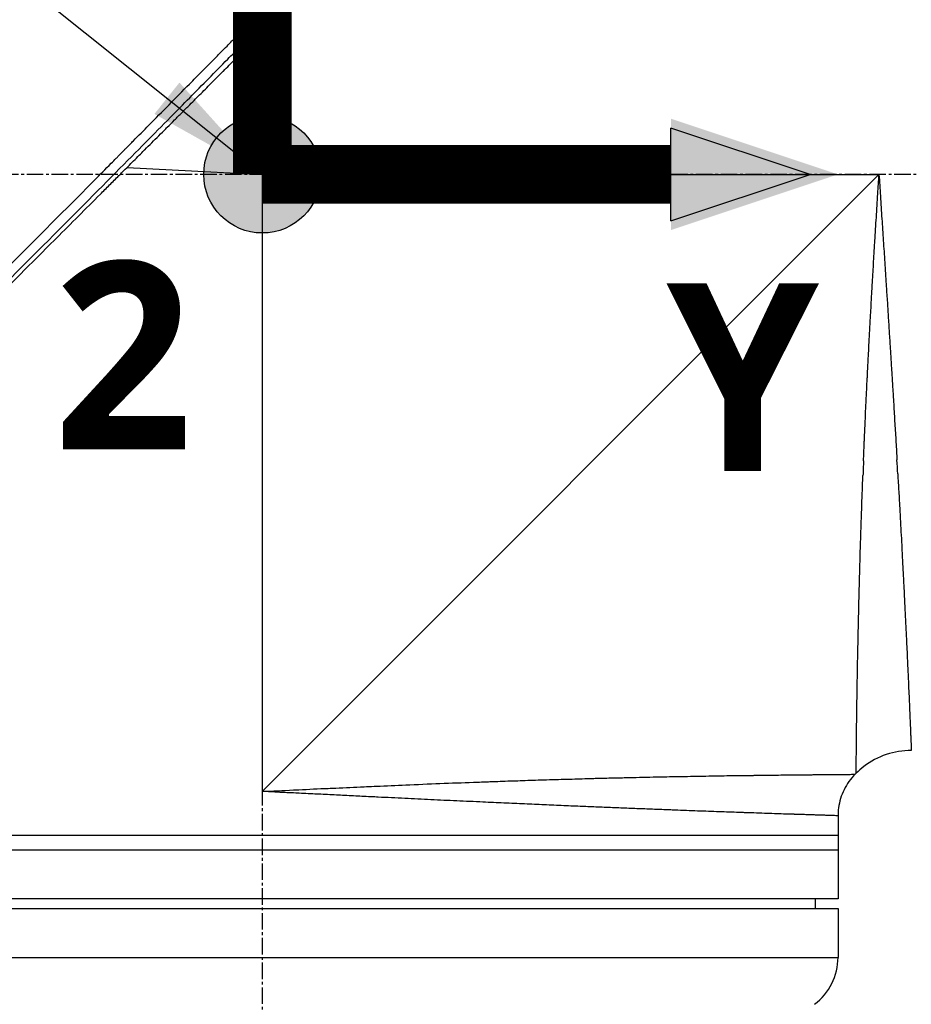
# Model space of a CAD drawing. Header units: millimetres. Extents: x 0 to 4378, y 0 to 2376.
# Tile 431 of 656: x 1439 to 1530, y 1151 to 1252. Entities that reach past the tile are written whole.
import ezdxf

# ---------------------------------------------------------------- set-up
doc = ezdxf.new("R2010")
doc.units = ezdxf.units.MM
doc.header["$LTSCALE"] = 0.2
doc.linetypes.add('CENTER2', pattern=[1.125, 0.75, -0.125, 0.125, -0.125])
for name, color, linetype in [('02_Center Line', 1, 'CENTER2'), ('07_Special Line2', 76, 'Continuous'), ('12_Before Rev.Num.', 5, 'Continuous')]:
    doc.layers.add(name, color=color, linetype=linetype)
doc.layers.add('14_Mark', color=7, linetype='Continuous', true_color=0xe03c31)
doc.styles.add('Rainbow-4.0 Style', font='malgunsl.ttf')
doc.styles.add('Rainbow-5.0 Style', font='malgunsl.ttf')
doc.dimstyles.new('Rainbow-4.0 Style', dxfattribs={"dimtxt": 3.5, "dimasz": 2.5, "dimexe": 1, "dimexo": 1, "dimgap": 1, "dimtad": 1, "dimdsep": 46, "dimtxsty": 'Rainbow-4.0 Style', "dimcen": 0, "dimclrd": 251, "dimclre": 251, "dimclrt": 7, "dimazin": 3, "dimtp": 0.1, "dimtm": 0.1, "dimtfac": 0.61, "dimtmove": 0, "dimatfit": 3, "dimfxl": 1, "dimlwd": -1, "dimlwe": -1, "dimarcsym": 1})
doc.dimstyles.new('Rainbow-5.0 Style', dxfattribs={"dimtxt": 4.5, "dimasz": 2.5, "dimexe": 1, "dimexo": 1, "dimgap": 1, "dimtad": 1, "dimdsep": 46, "dimtxsty": 'Rainbow-5.0 Style', "dimcen": 0, "dimclrd": 251, "dimclre": 251, "dimclrt": 7, "dimazin": 3, "dimtp": 0.1, "dimtm": 0.1, "dimtfac": 0.61, "dimtmove": 0, "dimatfit": 3, "dimfxl": 1, "dimlwd": -1, "dimlwe": -1, "dimarcsym": 1})

# ---------------------------------------------------------------- blocks, each defined once
blk = doc.blocks.new('*D124')
at = {"color": 251, "linetype": 'ByBlock', "transparency": 16777216}
for p, q in [((1483.19, 1869.11), (1834.85, 1869.11)), ((1829.85, 681.61), (1829.85, 1856.61)), ((1617.14, 669.11), (1834.85, 669.11))]:
    blk.add_line(p, q, dxfattribs=at)
at = {"color": 251, "transparency": 16777216}
for points in [[(1827.77, 1856.61), (1831.94, 1856.61), (1829.85, 1869.11)], [(1827.77, 681.61), (1831.94, 681.61), (1829.85, 669.11)]]:
    blk.add_solid(points, dxfattribs=at)
at = {"layer": 'Defpoints', "color": 0, "transparency": 16777216}
for p in [(1478.19, 1869.11), (1829.85, 1869.11), (1612.14, 669.11)]:
    blk.add_point(p, dxfattribs=at)
at = {"color": 7, "transparency": 16777216, "insert": (1815.75, 1269.11), "char_height": 17.5, "attachment_point": 5, "rotation": 90, "style": 'Rainbow-4.0 Style'}
blk.add_mtext('1200', dxfattribs=at)
blk = doc.blocks.new('A$C078f5041')
for p, q in [((-149.1, 749.96), (-148.4, 736.1)), ((-162.26, 736.8), (-148.4, 736.1)), ((-148.4, 736.1), (-85.2, 736.1)), ((-148.4, 736.1), (-148.4, 672.9)), ((-85.2, 736.1), (-148.4, 672.9)), ((-87.64, 674.66), (-87.54, 674.76)), ((-89.4, 670.41), (-89.4, 661.9)), ((-89.4, 668.4), (-207.4, 668.4)), ((-89.4, 666.9), (-207.4, 666.9)), ((-89.4, 661.9), (-207.4, 661.9)), ((-91.7, 660.9), (-91.69, 661.9)), ((-207.4, 660.9), (-89.4, 660.9)), ((-89.4, 660.9), (-89.4, 655.9)), ((-207.4, 655.9), (-89.4, 655.9))]:
    blk.add_line(p, q)
blk.add_arc((-95.4, 655.9), 6, 306.8699, 0)
for centre, major_axis, ratio, start_param, end_param in [((-82.33, 734.11), (3.97, 60.42), 0.049183, 2.043484, 2.072103), ((-86.26, 735.97), (4, -58.93), 0.017963, 1.024583, 1.052762)]:
    blk.add_ellipse(centre, major_axis=major_axis, ratio=ratio, start_param=start_param, end_param=end_param)
for points, knots in [([(-190.37, 710.68), (-190.35, 710.69), (-190.21, 710.84), (-190.14, 710.91), (-190.08, 710.97), (-189.91, 711.14), (-189.8, 711.25), (-189.45, 711.6), (-189.22, 711.83), (-188.53, 712.52), (-188.06, 712.98), (-186.65, 714.39), (-185.7, 715.35), (-184.55, 716.49), (-184.37, 716.67), (-184.05, 716.99), (-183.91, 717.13), (-183.45, 717.59), (-183.12, 717.92), (-182.43, 718.62), (-182.05, 718.99), (-181.46, 719.59), (-181.24, 719.81), (-180.84, 720.21), (-180.66, 720.39), (-180.37, 720.67), (-180.26, 720.79), (-178.97, 722.08), (-177.77, 723.28), (-175.88, 725.18), (-175.19, 725.87), (-173.7, 727.37), (-172.9, 728.17), (-169.96, 731.12), (-167.79, 733.3), (-165.04, 736.07), (-164.46, 736.66), (-163.71, 737.41), (-163.54, 737.58), (-163.29, 737.83), (-163.21, 737.92), (-163.04, 738.09), (-162.96, 738.17), (-162.75, 738.38), (-162.64, 738.49), (-162.45, 738.69), (-162.36, 738.77), (-162.16, 738.98), (-162.03, 739.1), (-161.81, 739.33), (-161.71, 739.43), (-161.08, 740.07), (-160.55, 740.61), (-159.33, 741.84), (-158.64, 742.53), (-157.26, 743.94), (-156.56, 744.65), (-155.42, 745.8), (-154.97, 746.26), (-154.42, 746.81), (-154.32, 746.92), (-154.04, 747.2), (-153.85, 747.39), (-153.31, 747.93), (-152.96, 748.29), (-152.41, 748.85), (-152.21, 749.05), (-151.84, 749.42), (-151.67, 749.6), (-151.42, 749.85), (-151.35, 749.93), (-151.2, 750.08), (-151.14, 750.14), (-151, 750.28), (-150.92, 750.36), (-150.64, 750.64), (-150.43, 750.85), (-149.9, 751.39), (-149.57, 751.72), (-149.03, 752.27), (-148.81, 752.49), (-148.41, 752.89), (-148.24, 753.06), (-147.91, 753.4), (-147.75, 753.56), (-147.43, 753.88), (-147.27, 754.04), (-146.87, 754.45), (-146.64, 754.69), (-146.18, 755.15), (-145.96, 755.37), (-145.45, 755.88), (-145.17, 756.16), (-144.48, 756.86), (-144.07, 757.27), (-141.23, 760.14), (-138.82, 762.57), (-135.98, 765.42), (-135.52, 765.88), (-134.84, 766.57), (-134.62, 766.79), (-133.44, 767.98), (-132.48, 768.94), (-131.05, 770.37), (-130.58, 770.85), (-129.53, 771.91), (-128.96, 772.48), (-127.95, 773.49), (-127.51, 773.93), (-126.23, 775.21), (-125.4, 776.04), (-123.1, 778.35), (-121.65, 779.81), (-119.1, 782.35), (-117.99, 783.46), (-116.43, 785.03), (-115.94, 785.52), (-114.52, 786.93), (-113.63, 787.83), (-111.97, 789.48), (-111.2, 790.25), (-109.11, 792.34), (-107.89, 793.55), (-106.42, 795.03), (-106, 795.45), (-105.25, 796.19), (-104.93, 796.51), (-104.53, 796.91), (-104.41, 797.03), (-104.08, 797.36), (-103.91, 797.53), (-103.64, 797.79), (-103.57, 797.86), (-103.57, 797.86)], [-6.38032, -6.38032, -6.38032, -6.38032, -6.37821, -6.37821, -6.369846, -6.369846, -6.353117, -6.353117, -6.319657, -6.319657, -6.25276, -6.25276, -6.118821, -6.118821, -6.093562, -6.093562, -6.074245, -6.074245, -6.02934, -6.02934, -5.977241, -5.977241, -5.946683, -5.946683, -5.922148, -5.922148, -5.906985, -5.906985, -5.744468, -5.744468, -5.651851, -5.651851, -5.545767, -5.545767, -5.263109, -5.263109, -5.188236, -5.188236, -5.166424, -5.166424, -5.156096, -5.156096, -5.145051, -5.145051, -5.130591, -5.130591, -5.12026, -5.12026, -5.104932, -5.104932, -5.092289, -5.092289, -5.026821, -5.026821, -4.941899, -4.941899, -4.85599, -4.85599, -4.800726, -4.800726, -4.788117, -4.788117, -4.765241, -4.765241, -4.721287, -4.721287, -4.696404, -4.696404, -4.675122, -4.675122, -4.664727, -4.664727, -4.65667, -4.65667, -4.64693, -4.64693, -4.620997, -4.620997, -4.580201, -4.580201, -4.553194, -4.553194, -4.530725, -4.530725, -4.50998, -4.50998, -4.488898, -4.488898, -4.457903, -4.457903, -4.429176, -4.429176, -4.391259, -4.391259, -4.337563, -4.337563, -4.012989, -4.012989, -3.949041, -3.949041, -3.91815, -3.91815, -3.78308, -3.78308, -3.714321, -3.714321, -3.631782, -3.631782, -3.566461, -3.566461, -3.442027, -3.442027, -3.2143, -3.2143, -3.028646, -3.028646, -2.942037, -2.942037, -2.774506, -2.774506, -2.616657, -2.616657, -2.316725, -2.316725, -2.178502, -2.178502, -2.04381, -2.04381, -1.977504, -1.977504, -1.844402, -1.844402, -1.687943, -1.687943, -1.687943, -1.687943]), ([(-189.66, 709.98), (-189.62, 710.02), (-189.25, 710.38), (-188.43, 711.2), (-188.12, 711.51), (-187.18, 712.45), (-186.55, 713.08), (-184.65, 714.98), (-183.36, 716.26), (-181.16, 718.47), (-180.28, 719.36), (-178.19, 721.45), (-176.98, 722.65), (-169.92, 729.74), (-163.9, 735.79), (-159.52, 740.23), (-158.66, 741.09), (-157.15, 742.62), (-156.49, 743.29), (-155.18, 744.62), (-154.53, 745.27), (-153.23, 746.59), (-152.59, 747.24), (-151.51, 748.34), (-151.07, 748.78), (-150.43, 749.43), (-150.2, 749.66), (-149.12, 750.76), (-148.28, 751.61), (-146.6, 753.3), (-145.78, 754.13), (-144.44, 755.48), (-143.92, 756), (-141.37, 758.58), (-139.35, 760.61), (-136.45, 763.53), (-135.54, 764.45), (-134.2, 765.8), (-133.77, 766.23), (-132.48, 767.52), (-131.64, 768.37), (-129.99, 770.03), (-129.18, 770.83), (-121.77, 778.28), (-116.23, 783.82), (-110.65, 789.39), (-109.38, 790.66), (-107.41, 792.62), (-106.65, 793.38), (-105.73, 794.29), (-105.5, 794.53), (-104.5, 795.53), (-103.89, 796.14), (-103.08, 796.95), (-102.87, 797.16), (-102.87, 797.16)], [0.000001, 0.000001, 0.000001, 0.000001, 0.021324, 0.021324, 0.03421, 0.03421, 0.059972, 0.059972, 0.111336, 0.111336, 0.145179, 0.145179, 0.190053, 0.190053, 0.406282, 0.406282, 0.45854, 0.45854, 0.49858, 0.49858, 0.53836, 0.53836, 0.578257, 0.578257, 0.605242, 0.605242, 0.618018, 0.618018, 0.679184, 0.679184, 0.737422, 0.737422, 0.77473, 0.77473, 0.920763, 0.920763, 0.987368, 0.987368, 1.019116, 1.019116, 1.082341, 1.082341, 1.143319, 1.143319, 1.651214, 1.651214, 1.817992, 1.817992, 1.943145, 1.943145, 1.990049, 1.990049, 2.154423, 2.154423, 2.318904, 2.318904, 2.318904, 2.318904]), ([(-208.71, 690.36), (-208.71, 690.36), (-208.69, 690.38), (-208.64, 690.42), (-208.63, 690.44), (-208.58, 690.49), (-208.53, 690.53), (-208.44, 690.63), (-208.4, 690.67), (-208.29, 690.77), (-208.22, 690.84), (-208.08, 690.99), (-208, 691.07), (-207.79, 691.28), (-207.65, 691.42), (-207.44, 691.63), (-207.38, 691.69), (-207.17, 691.89), (-207.02, 692.04), (-206.76, 692.3), (-206.66, 692.4), (-206.43, 692.64), (-206.29, 692.77), (-206.01, 693.05), (-205.87, 693.2), (-205.69, 693.37), (-205.67, 693.4), (-205.47, 693.59), (-205.29, 693.77), (-204.94, 694.12), (-204.77, 694.29), (-204.37, 694.7), (-204.13, 694.94), (-203.73, 695.34), (-203.58, 695.49), (-203.08, 695.98), (-202.73, 696.33), (-202, 697.07), (-201.62, 697.45), (-201.05, 698.01), (-200.89, 698.18), (-200.12, 698.94), (-199.5, 699.56), (-198.45, 700.61), (-198.04, 701.03), (-197.12, 701.94), (-196.62, 702.45), (-195.58, 703.49), (-195.04, 704.02), (-194.4, 704.67), (-194.29, 704.77), (-193.5, 705.57), (-192.79, 706.27), (-191.56, 707.51), (-191.03, 708.04), (-189.81, 709.26), (-189.11, 709.96), (-187.8, 711.27), (-187.2, 711.87), (-186.19, 712.88), (-185.78, 713.28), (-185.11, 713.96), (-184.84, 714.23), (-184.22, 714.84), (-183.88, 715.19), (-183.19, 715.87), (-182.85, 716.22), (-182.19, 716.88), (-181.88, 717.18), (-181.53, 717.53), (-181.49, 717.57), (-181.1, 717.96), (-180.75, 718.31), (-179.86, 719.2), (-179.32, 719.74), (-178.61, 720.46), (-178.44, 720.63), (-177.55, 721.51), (-176.83, 722.23), (-175.39, 723.68), (-174.66, 724.41), (-173.19, 725.87), (-172.46, 726.61), (-170.98, 728.09), (-170.24, 728.83), (-168.74, 730.32), (-167.99, 731.07), (-166.49, 732.58), (-165.74, 733.32), (-164.68, 734.39), (-164.36, 734.71), (-163.73, 735.34), (-163.41, 735.66), (-162.97, 736.1), (-162.84, 736.22), (-162.53, 736.54), (-162.34, 736.73), (-161.96, 737.11), (-161.77, 737.3), (-161.39, 737.68), (-161.2, 737.87), (-160.84, 738.23), (-160.67, 738.39), (-160.48, 738.59), (-160.46, 738.61), (-160.2, 738.87), (-159.96, 739.11), (-159.48, 739.58), (-159.24, 739.82), (-158.76, 740.3), (-158.52, 740.54), (-158.23, 740.83), (-158.19, 740.88), (-157.89, 741.17), (-157.64, 741.42), (-157.14, 741.93), (-156.88, 742.18), (-156.36, 742.7), (-156.1, 742.97), (-155.63, 743.44), (-155.43, 743.63), (-155.05, 744.02), (-154.86, 744.2), (-154.48, 744.59), (-154.28, 744.78), (-153.9, 745.17), (-153.71, 745.36), (-153.34, 745.73), (-153.16, 745.91), (-152.79, 746.27), (-152.61, 746.46), (-152.41, 746.66), (-152.39, 746.67), (-152.18, 746.89), (-151.99, 747.08), (-151.6, 747.46), (-151.42, 747.65), (-151.07, 747.99), (-150.92, 748.15), (-150.73, 748.34), (-150.69, 748.38), (-150.54, 748.53), (-150.42, 748.65), (-150.23, 748.84), (-150.16, 748.91), (-149.97, 749.09), (-149.87, 749.2), (-149.68, 749.39), (-149.59, 749.47), (-149.38, 749.69), (-149.24, 749.83), (-149.05, 750.02), (-149, 750.07), (-148.74, 750.32), (-148.54, 750.53), (-148.13, 750.94), (-147.92, 751.15), (-147.51, 751.56), (-147.3, 751.77), (-146.95, 752.11), (-146.81, 752.25), (-145.86, 753.21), (-145.04, 754.03), (-143.54, 755.53), (-142.85, 756.21), (-141.59, 757.48), (-141, 758.06), (-140.26, 758.8), (-140.1, 758.96), (-139.29, 759.78), (-138.63, 760.43), (-137.9, 761.17), (-137.82, 761.25), (-137.21, 761.85), (-136.69, 762.37), (-135.96, 763.1), (-135.76, 763.31), (-135.07, 764), (-134.58, 764.49), (-133.86, 765.2), (-133.63, 765.44), (-132.6, 766.47), (-131.8, 767.26), (-130.4, 768.67), (-129.78, 769.29), (-128.55, 770.51), (-127.95, 771.12), (-126.76, 772.3), (-126.18, 772.89), (-125.43, 773.64), (-125.25, 773.82), (-124.13, 774.93), (-123.21, 775.86), (-121.92, 777.15), (-121.54, 777.53), (-120.33, 778.74), (-119.5, 779.56), (-118.28, 780.78), (-117.87, 781.19), (-116.93, 782.14), (-116.39, 782.68), (-115.35, 783.71), (-114.85, 784.21), (-114.25, 784.81), (-114.15, 784.92), (-113.3, 785.76), (-112.59, 786.48), (-111.58, 787.49), (-111.26, 787.81), (-110.56, 788.51), (-110.19, 788.88), (-109.47, 789.59), (-109.13, 789.93), (-108.61, 790.46), (-108.42, 790.65), (-108.02, 791.05), (-107.81, 791.26), (-107.42, 791.65), (-107.23, 791.83), (-106.84, 792.23), (-106.62, 792.45), (-106.28, 792.79), (-106.14, 792.93), (-105.83, 793.24), (-105.65, 793.41), (-105.35, 793.71), (-105.22, 793.84), (-104.94, 794.13), (-104.79, 794.28), (-104.54, 794.53), (-104.44, 794.63), (-104.19, 794.87), (-104.06, 795), (-103.87, 795.2), (-103.8, 795.27), (-103.64, 795.43), (-103.56, 795.51), (-103.41, 795.65), (-103.35, 795.71), (-103.2, 795.86), (-103.12, 795.94), (-103.06, 796.01), (-103.04, 796.02), (-102.98, 796.08), (-102.95, 796.11), (-102.95, 796.12), (-102.95, 796.12), (-102.95, 796.12)], [0, 0, 0, 0, 0.257354, 0.257354, 0.326237, 0.326237, 0.532709, 0.532709, 0.653072, 0.653072, 0.826383, 0.826383, 0.980612, 0.980612, 1.221018, 1.221018, 1.308472, 1.308472, 1.512953, 1.512953, 1.636992, 1.636992, 1.789146, 1.789146, 1.943102, 1.943102, 1.965845, 1.965845, 2.139379, 2.139379, 2.294197, 2.294197, 2.497442, 2.497442, 2.621999, 2.621999, 2.888446, 2.888446, 3.162424, 3.162424, 3.276803, 3.276803, 3.678252, 3.678252, 3.9315, 3.9315, 4.226971, 4.226971, 4.529662, 4.529662, 4.586048, 4.586048, 4.965901, 4.965901, 5.240486, 5.240486, 5.596576, 5.596576, 5.895461, 5.895461, 6.09193, 6.09193, 6.223224, 6.223224, 6.387068, 6.387068, 6.550917, 6.550917, 6.696146, 6.696146, 6.714688, 6.714688, 6.878445, 6.878445, 7.127882, 7.127882, 7.205393, 7.205393, 7.531923, 7.531923, 7.858453, 7.858453, 8.185149, 8.185149, 8.511845, 8.511845, 8.840084, 8.840084, 9.164788, 9.164788, 9.300716, 9.300716, 9.43764, 9.43764, 9.491568, 9.491568, 9.573784, 9.573784, 9.656087, 9.656087, 9.738273, 9.738273, 9.810512, 9.810512, 9.820176, 9.820176, 9.921487, 9.921487, 10.022047, 10.022047, 10.121234, 10.121234, 10.140813, 10.140813, 10.240775, 10.240775, 10.34206, 10.34206, 10.443345, 10.443345, 10.519125, 10.519125, 10.593519, 10.593519, 10.673571, 10.673571, 10.751664, 10.751664, 10.828971, 10.828971, 10.907781, 10.907781, 10.915165, 10.915165, 10.998748, 10.998748, 11.080195, 11.080195, 11.146615, 11.146615, 11.161943, 11.161943, 11.21211, 11.21211, 11.242651, 11.242651, 11.288319, 11.288319, 11.321832, 11.321832, 11.377745, 11.377745, 11.399138, 11.399138, 11.480179, 11.480179, 11.560404, 11.560404, 11.640086, 11.640086, 11.694297, 11.694297, 12.011124, 12.011124, 12.279997, 12.279997, 12.509628, 12.509628, 12.572827, 12.572827, 12.833111, 12.833111, 12.865725, 12.865725, 13.07529, 13.07529, 13.158686, 13.158686, 13.355513, 13.355513, 13.451637, 13.451637, 13.778619, 13.778619, 14.038498, 14.038498, 14.296261, 14.296261, 14.549067, 14.549067, 14.626299, 14.626299, 15.04137, 15.04137, 15.215105, 15.215105, 15.604069, 15.604069, 15.80398, 15.80398, 16.073193, 16.073193, 16.335419, 16.335419, 16.392609, 16.392609, 16.791079, 16.791079, 16.982171, 16.982171, 17.214497, 17.214497, 17.441103, 17.441103, 17.573214, 17.573214, 17.727887, 17.727887, 17.868871, 17.868871, 18.045189, 18.045189, 18.163993, 18.163993, 18.326743, 18.326743, 18.458589, 18.458589, 18.625722, 18.625722, 18.752843, 18.752843, 18.936687, 18.936687, 19.046733, 19.046733, 19.205689, 19.205689, 19.340689, 19.340689, 19.583635, 19.583635, 19.634122, 19.634122, 19.890387, 19.890387, 19.927065, 19.927065, 19.927065, 19.927065]), ([(-86.79, 706.78), (-86.76, 707.34), (-86.74, 707.91), (-86.71, 708.65), (-86.7, 708.82), (-86.67, 709.59), (-86.64, 710.19), (-86.59, 711.25), (-86.57, 711.71), (-86.55, 712.2), (-86.55, 712.23), (-86.54, 712.44), (-86.53, 712.63), (-86.51, 712.96), (-86.51, 713.09), (-86.47, 713.77), (-86.45, 714.33), (-86.41, 715.03), (-86.4, 715.18), (-86.37, 715.89), (-86.34, 716.45), (-86.3, 717.21), (-86.29, 717.4), (-86.25, 718.16), (-86.22, 718.73), (-86.18, 719.49), (-86.17, 719.68), (-86.13, 720.44), (-86.1, 721.02), (-86.05, 721.8), (-86.04, 722), (-86, 722.75), (-85.97, 723.3), (-85.93, 724.07), (-85.91, 724.29), (-85.86, 725.22), (-85.82, 725.93), (-85.77, 726.73), (-85.77, 726.81), (-85.72, 727.64), (-85.67, 728.38), (-85.63, 729.18), (-85.62, 729.23), (-85.57, 730.09), (-85.52, 730.9), (-85.42, 732.5), (-85.37, 733.31), (-85.28, 734.77), (-85.24, 735.44), (-85.2, 736.1)], [0.8399089, 0.8399089, 0.8399089, 0.8399089, 0.84997, 0.84997, 0.8529241, 0.8529241, 0.8634556, 0.8634556, 0.8713034, 0.8713034, 0.871785, 0.871785, 0.875, 0.875, 0.877259, 0.877259, 0.8865817, 0.8865817, 0.8889916, 0.8889916, 0.8983475, 0.8983475, 0.901406, 0.901406, 0.9107518, 0.9107518, 0.9137576, 0.9137576, 0.9230883, 0.9230883, 0.9263339, 0.9263339, 0.9351413, 0.9351413, 0.9386494, 0.9386494, 0.9500228, 0.9500228, 0.9513863, 0.9513863, 0.9631672, 0.9631672, 0.9641071, 0.9641071, 0.9768236, 0.9768236, 0.9895425, 0.9895425, 1, 1, 1, 1]), ([(-85.2, 736.1), (-85.15, 735.36), (-85.1, 734.63), (-85.01, 733.11), (-84.96, 732.33), (-84.86, 730.81), (-84.81, 730.07), (-84.71, 728.58), (-84.66, 727.83), (-84.56, 726.34), (-84.52, 725.59), (-84.46, 724.77), (-84.46, 724.69), (-84.42, 724.06), (-84.38, 723.51), (-84.33, 722.77), (-84.32, 722.58), (-84.27, 721.84), (-84.24, 721.29), (-84.19, 720.54), (-84.18, 720.34), (-84.13, 719.59), (-84.1, 719.05), (-84.05, 718.31), (-84.04, 718.1), (-83.99, 717.36), (-83.96, 716.83), (-83.91, 716.1), (-83.9, 715.9), (-83.85, 715.17), (-83.82, 714.64), (-83.78, 713.92), (-83.76, 713.73), (-83.75, 713.54), (-83.75, 713.54), (-83.71, 712.87), (-83.67, 712.22), (-83.6, 710.92), (-83.56, 710.27), (-83.48, 708.99), (-83.44, 708.36), (-83.39, 707.44), (-83.37, 707.14), (-83.36, 706.85)], [0, 0, 0, 0, 0.0120089, 0.0120089, 0.0246859, 0.0246859, 0.0368723, 0.0368723, 0.0491074, 0.0491074, 0.0614151, 0.0614151, 0.0627169, 0.0627169, 0.0718114, 0.0718114, 0.075039, 0.075039, 0.0840672, 0.0840672, 0.087536, 0.087536, 0.0965486, 0.0965486, 0.1000411, 0.1000411, 0.1090893, 0.1090893, 0.1125205, 0.1125205, 0.1216547, 0.1216547, 0.125, 0.125, 0.12503, 0.12503, 0.1366459, 0.1366459, 0.148287, 0.148287, 0.1599429, 0.1599429, 0.1654051, 0.1654051, 0.1654051, 0.1654051]), ([(-87.54, 674.76), (-87.54, 674.76), (-87.54, 674.76), (-87.54, 674.76), (-87.54, 674.76), (-87.54, 674.77), (-87.54, 674.78), (-87.54, 674.8), (-87.54, 674.82), (-87.54, 674.85), (-87.54, 674.87), (-87.54, 674.93), (-87.54, 674.96), (-87.54, 675.02), (-87.54, 675.04), (-87.54, 675.12), (-87.54, 675.2), (-87.54, 675.33), (-87.54, 675.38), (-87.54, 675.5), (-87.54, 675.57), (-87.53, 675.72), (-87.53, 675.79), (-87.53, 675.88), (-87.53, 675.89), (-87.53, 675.92), (-87.53, 675.93), (-87.53, 675.97), (-87.53, 675.98), (-87.53, 676.08), (-87.53, 676.17), (-87.53, 676.34), (-87.53, 676.43), (-87.52, 676.62), (-87.52, 676.71), (-87.52, 676.9), (-87.52, 676.99), (-87.52, 677.16), (-87.52, 677.23), (-87.51, 677.43), (-87.51, 677.56), (-87.51, 677.83), (-87.51, 677.97), (-87.51, 678.25), (-87.5, 678.4), (-87.5, 678.69), (-87.5, 678.84), (-87.5, 679.03), (-87.5, 679.06), (-87.49, 679.16), (-87.49, 679.23), (-87.49, 679.36), (-87.49, 679.43), (-87.49, 679.54), (-87.49, 679.6), (-87.49, 679.87), (-87.48, 680.09), (-87.48, 680.57), (-87.47, 680.83), (-87.47, 681.23), (-87.46, 681.38), (-87.46, 681.93), (-87.45, 682.34), (-87.44, 683.08), (-87.43, 683.39), (-87.42, 684.08), (-87.42, 684.45), (-87.41, 685.06), (-87.4, 685.29), (-87.39, 685.84), (-87.39, 686.17), (-87.37, 686.83), (-87.37, 687.16), (-87.35, 687.81), (-87.35, 688.14), (-87.34, 688.67), (-87.33, 688.87), (-87.32, 689.46), (-87.31, 689.85), (-87.29, 690.64), (-87.28, 691.03), (-87.27, 691.73), (-87.26, 692.03), (-87.25, 692.52), (-87.24, 692.72), (-87.24, 693.05), (-87.23, 693.18), (-87.22, 693.75), (-87.21, 694.2), (-87.18, 695.02), (-87.17, 695.4), (-87.15, 696.25), (-87.14, 696.72), (-87.11, 697.61), (-87.1, 698.01), (-87.07, 698.9), (-87.05, 699.39), (-87.02, 700.33), (-87.01, 700.79), (-86.99, 701.35), (-86.99, 701.44), (-86.97, 701.79), (-86.96, 702.03), (-86.95, 702.43), (-86.95, 702.57), (-86.92, 703.23), (-86.9, 703.75), (-86.87, 704.59), (-86.86, 704.92), (-86.85, 705.25)], [0.5002568, 0.5002568, 0.5002568, 0.5002568, 0.5003876, 0.5003876, 0.505614, 0.505614, 0.5109657, 0.5109657, 0.5159157, 0.5159157, 0.5218046, 0.5218046, 0.5282643, 0.5282643, 0.5314191, 0.5314191, 0.541786, 0.541786, 0.5469596, 0.5469596, 0.55408, 0.55408, 0.5603558, 0.5603558, 0.5612004, 0.5612004, 0.5625, 0.5625, 0.5637682, 0.5637682, 0.5700935, 0.5700935, 0.5760487, 0.5760487, 0.5818443, 0.5818443, 0.5874405, 0.5874405, 0.5911611, 0.5911611, 0.5982452, 0.5982452, 0.6049205, 0.6049205, 0.6115549, 0.6115549, 0.6181384, 0.6181384, 0.6194974, 0.6194974, 0.622357, 0.622357, 0.625, 0.625, 0.6270506, 0.6270506, 0.6357771, 0.6357771, 0.6449367, 0.6449367, 0.6500388, 0.6500388, 0.6634534, 0.6634534, 0.6731077, 0.6731077, 0.6838293, 0.6838293, 0.6901228, 0.6901228, 0.6988953, 0.6988953, 0.7074051, 0.7074051, 0.7156068, 0.7156068, 0.7204553, 0.7204553, 0.7298402, 0.7298402, 0.738926, 0.738926, 0.7456432, 0.7456432, 0.75, 0.75, 0.7528673, 0.7528673, 0.7624117, 0.7624117, 0.7702153, 0.7702153, 0.7799043, 0.7799043, 0.7878707, 0.7878707, 0.7973388, 0.7973388, 0.8060712, 0.8060712, 0.8078651, 0.8078651, 0.8125, 0.8125, 0.8152429, 0.8152429, 0.8247341, 0.8247341, 0.8307182, 0.8307182, 0.8307182, 0.8307182]), ([(-83.28, 705.42), (-83.24, 704.81), (-83.21, 704.21), (-83.17, 703.53), (-83.16, 703.46), (-83.13, 702.89), (-83.11, 702.41), (-83.05, 701.46), (-83.03, 700.99), (-82.98, 700.05), (-82.95, 699.59), (-82.9, 698.68), (-82.88, 698.23), (-82.84, 697.48), (-82.82, 697.18), (-82.79, 696.44), (-82.76, 696.01), (-82.72, 695.19), (-82.7, 694.8), (-82.68, 694.42), (-82.66, 693.91), (-82.63, 693.42), (-82.58, 692.44), (-82.56, 691.97), (-82.51, 691.03), (-82.49, 690.58), (-82.45, 689.69), (-82.43, 689.25), (-82.39, 688.45), (-82.37, 688.09), (-82.34, 687.52), (-82.33, 687.3), (-82.3, 686.56), (-82.28, 686.05), (-82.23, 685.06), (-82.21, 684.59), (-82.17, 683.69), (-82.15, 683.26), (-82.12, 682.62), (-82.11, 682.4), (-82.09, 681.99), (-82.09, 681.8), (-82.06, 681.32), (-82.05, 681.03), (-82.03, 680.49), (-82.02, 680.23), (-82, 679.74), (-81.99, 679.51), (-81.97, 679.08), (-81.96, 678.88), (-81.95, 678.54), (-81.94, 678.39), (-81.93, 678.11), (-81.92, 677.98), (-81.91, 677.75), (-81.91, 677.65), (-81.9, 677.47), (-81.9, 677.39), (-81.89, 677.27), (-81.89, 677.22), (-81.89, 677.14), (-81.89, 677.12), (-81.89, 677.1), (-81.89, 677.1), (-81.89, 677.1), (-81.89, 677.1), (-81.89, 677.1)], [0.174424, 0.174424, 0.174424, 0.174424, 0.1860309, 0.1860309, 0.1875366, 0.1875366, 0.1969881, 0.1969881, 0.2064292, 0.2064292, 0.2158672, 0.2158672, 0.2253071, 0.2253071, 0.2317619, 0.2317619, 0.2412468, 0.2412468, 0.25, 0.2500365, 0.2500365, 0.2616441, 0.2616441, 0.2732519, 0.2732519, 0.2848411, 0.2848411, 0.2963752, 0.2963752, 0.3063931, 0.3063931, 0.3125314, 0.3125314, 0.3278904, 0.3278904, 0.3432855, 0.3432855, 0.3587358, 0.3587358, 0.3673766, 0.3673766, 0.3750224, 0.3750224, 0.3878226, 0.3878226, 0.4006117, 0.4006117, 0.4133944, 0.4133944, 0.4261703, 0.4261703, 0.4375116, 0.4375116, 0.4490246, 0.4490246, 0.4605597, 0.4605597, 0.4720961, 0.4720961, 0.4836152, 0.4836152, 0.495087, 0.495087, 0.5, 0.5, 0.5001285, 0.5001285, 0.5001285, 0.5001285]), ([(-81.89, 677.1), (-82.75, 677.1), (-83.63, 676.96), (-85.27, 676.4), (-86.05, 675.98), (-87.02, 675.24), (-87.29, 675.01), (-87.54, 674.76)], [0, 0, 0, 0, 0.2592614, 0.2592614, 0.5193326, 0.5193326, 0.6259312, 0.6259312, 0.6259312, 0.6259312]), ([(-87.54, 674.76), (-87.54, 674.76), (-87.54, 674.76), (-87.54, 674.76)], [0.500255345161, 0.500255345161, 0.500255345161, 0.500255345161, 0.500256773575, 0.500256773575, 0.500256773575, 0.500256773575]), ([(-148.4, 672.9), (-147.34, 672.95), (-146.28, 673), (-145.02, 673.06), (-144.83, 673.07), (-143.64, 673.13), (-142.63, 673.18), (-141.38, 673.23), (-141.12, 673.24), (-139.9, 673.3), (-138.94, 673.34), (-137.63, 673.4), (-137.29, 673.42), (-136.74, 673.44), (-136.54, 673.45), (-135.31, 673.5), (-134.3, 673.55), (-132.1, 673.64), (-130.92, 673.69), (-128.6, 673.78), (-127.46, 673.82), (-126.08, 673.87), (-125.82, 673.88), (-125.49, 673.89), (-125.42, 673.9), (-125.16, 673.9), (-124.98, 673.91), (-124.1, 673.94), (-123.41, 673.97), (-122.38, 674), (-122.05, 674.01), (-121.01, 674.05), (-120.3, 674.07), (-119.16, 674.1), (-118.74, 674.12), (-117.58, 674.15), (-116.84, 674.17), (-115.77, 674.2), (-115.44, 674.21), (-115.02, 674.22), (-114.93, 674.22), (-114.66, 674.23), (-114.47, 674.24), (-113.74, 674.26), (-113.21, 674.27), (-112.15, 674.3), (-111.63, 674.31), (-111.01, 674.32), (-110.9, 674.32), (-110.33, 674.34), (-109.86, 674.35), (-108.93, 674.37), (-108.46, 674.38), (-107.65, 674.4), (-107.3, 674.4), (-106.58, 674.42), (-106.22, 674.42), (-105.78, 674.43), (-105.7, 674.43), (-105.46, 674.44), (-105.3, 674.44), (-104.72, 674.45), (-104.31, 674.46), (-103.69, 674.47), (-103.47, 674.47), (-102.85, 674.48), (-102.45, 674.49), (-101.73, 674.5), (-101.4, 674.51), (-100.71, 674.52), (-100.34, 674.52), (-99.7, 674.53), (-99.41, 674.54), (-98.8, 674.54), (-98.47, 674.55), (-98.1, 674.55), (-98.04, 674.55), (-97.89, 674.56), (-97.79, 674.56), (-97.33, 674.56), (-96.98, 674.57), (-96.43, 674.58), (-96.22, 674.58), (-95.67, 674.58), (-95.34, 674.59), (-94.75, 674.59), (-94.49, 674.6), (-93.9, 674.6), (-93.57, 674.61), (-93.05, 674.61), (-92.85, 674.61), (-92.58, 674.62), (-92.49, 674.62), (-92.39, 674.62), (-92.36, 674.62), (-92.28, 674.62), (-92.23, 674.62), (-92.02, 674.62), (-91.87, 674.62), (-91.57, 674.63), (-91.43, 674.63), (-91.17, 674.63), (-91.06, 674.63), (-90.83, 674.63), (-90.71, 674.63), (-90.5, 674.64), (-90.42, 674.64), (-90.21, 674.64), (-90.09, 674.64), (-89.86, 674.64), (-89.75, 674.64), (-89.52, 674.64), (-89.41, 674.64), (-89.23, 674.65), (-89.15, 674.65), (-89, 674.65), (-88.92, 674.65), (-88.84, 674.65), (-88.84, 674.65), (-88.82, 674.65), (-88.8, 674.65), (-88.7, 674.65), (-88.62, 674.65), (-88.46, 674.65), (-88.39, 674.65), (-88.3, 674.65), (-88.29, 674.65), (-88.19, 674.65), (-88.1, 674.65), (-87.98, 674.66), (-87.94, 674.66), (-87.86, 674.66), (-87.83, 674.66), (-87.77, 674.66), (-87.74, 674.66), (-87.71, 674.66), (-87.7, 674.66), (-87.68, 674.66), (-87.66, 674.66), (-87.65, 674.66), (-87.64, 674.66), (-87.64, 674.66), (-87.64, 674.66), (-87.64, 674.66), (-87.64, 674.66), (-87.64, 674.66)], [0, 0, 0, 0, 0.0168711, 0.0168711, 0.0199064, 0.0199064, 0.0358741, 0.0358741, 0.0399243, 0.0399243, 0.0553785, 0.0553785, 0.0608736, 0.0608736, 0.0642082, 0.0642082, 0.0806442, 0.0806442, 0.1001795, 0.1001795, 0.1193101, 0.1193101, 0.1237216, 0.1237216, 0.125, 0.125, 0.1280941, 0.1280941, 0.1401608, 0.1401608, 0.1459378, 0.1459378, 0.1585461, 0.1585461, 0.1661572, 0.1661572, 0.1796246, 0.1796246, 0.1858558, 0.1858558, 0.1875, 0.1875, 0.191055, 0.191055, 0.2012926, 0.2012926, 0.2116266, 0.2116266, 0.2136665, 0.2136665, 0.2231835, 0.2231835, 0.2328546, 0.2328546, 0.2403487, 0.2403487, 0.2483067, 0.2483067, 0.25, 0.25, 0.2536375, 0.2536375, 0.2629571, 0.2629571, 0.2679133, 0.2679133, 0.2774413, 0.2774413, 0.285379, 0.285379, 0.2946448, 0.2946448, 0.3020569, 0.3020569, 0.3110307, 0.3110307, 0.3125, 0.3125, 0.3154072, 0.3154072, 0.3255616, 0.3255616, 0.3319879, 0.3319879, 0.342536, 0.342536, 0.3514111, 0.3514111, 0.3631619, 0.3631619, 0.3707391, 0.3707391, 0.3740244, 0.3740244, 0.375, 0.375, 0.3773145, 0.3773145, 0.3836748, 0.3836748, 0.3900838, 0.3900838, 0.3952506, 0.3952506, 0.4011716, 0.4011716, 0.4055785, 0.4055785, 0.4121284, 0.4121284, 0.4188534, 0.4188534, 0.4259238, 0.4259238, 0.431292, 0.431292, 0.4371666, 0.4371666, 0.4375, 0.4375, 0.438797, 0.438797, 0.4455695, 0.4455695, 0.4532467, 0.4532467, 0.4543919, 0.4543919, 0.4647517, 0.4647517, 0.4711997, 0.4711997, 0.4779739, 0.4779739, 0.4841818, 0.4841818, 0.4878723, 0.4878723, 0.4936106, 0.4936106, 0.4992364, 0.4992364, 0.5, 0.5, 0.5004051, 0.5004051, 0.5004051, 0.5004051]), ([(-87.64, 674.66), (-88.1, 674.2), (-88.49, 673.66), (-89.07, 672.5), (-89.26, 671.86), (-89.38, 670.95), (-89.4, 670.68), (-89.4, 670.41)], [0, 0, 0, 0, 0.1944378, 0.1944378, 0.3894915, 0.3894915, 0.4694478, 0.4694478, 0.4694478, 0.4694478]), ([(-89.4, 670.41), (-89.4, 670.41), (-89.41, 670.42), (-89.46, 670.42), (-89.5, 670.42), (-89.6, 670.42), (-89.67, 670.42), (-89.82, 670.43), (-89.91, 670.43), (-90.11, 670.44), (-90.23, 670.44), (-90.41, 670.45), (-90.47, 670.45), (-90.67, 670.45), (-90.82, 670.46), (-91.15, 670.47), (-91.32, 670.47), (-91.64, 670.48), (-91.79, 670.49), (-92.07, 670.5), (-92.22, 670.5), (-92.52, 670.51), (-92.67, 670.52), (-92.98, 670.53), (-93.14, 670.53), (-93.47, 670.54), (-93.64, 670.55), (-93.84, 670.55), (-93.87, 670.56), (-93.89, 670.56), (-93.89, 670.56), (-93.89, 670.56), (-94.17, 670.57), (-94.45, 670.57), (-95.05, 670.59), (-95.36, 670.6), (-96, 670.63), (-96.33, 670.64), (-97.02, 670.66), (-97.38, 670.67), (-98.11, 670.7), (-98.48, 670.71), (-99.02, 670.73), (-99.17, 670.73), (-99.33, 670.74), (-99.33, 670.74), (-99.65, 670.75), (-99.97, 670.76), (-100.64, 670.78), (-100.98, 670.8), (-101.68, 670.82), (-102.04, 670.83), (-102.76, 670.86), (-103.13, 670.87), (-103.88, 670.9), (-104.26, 670.92), (-105.04, 670.94), (-105.43, 670.96), (-105.92, 670.98), (-106.01, 670.98), (-106.29, 670.99), (-106.48, 671), (-106.68, 671.01), (-106.68, 671.01), (-107.18, 671.03), (-107.7, 671.04), (-108.74, 671.09), (-109.27, 671.11), (-110.35, 671.15), (-110.9, 671.17), (-112.01, 671.21), (-112.57, 671.24), (-113.71, 671.28), (-114.29, 671.31), (-115.11, 671.34), (-115.35, 671.35), (-115.59, 671.36), (-115.59, 671.36), (-116.22, 671.39), (-116.86, 671.41), (-118.17, 671.47), (-118.84, 671.5), (-120.18, 671.56), (-120.85, 671.59), (-122.22, 671.65), (-122.93, 671.68), (-124.35, 671.74), (-125.06, 671.77), (-125.79, 671.81), (-125.79, 671.81), (-125.79, 671.81), (-126.67, 671.85), (-127.57, 671.89), (-129.35, 671.97), (-130.23, 672.01), (-132.01, 672.1), (-132.9, 672.14), (-134.7, 672.23), (-135.61, 672.27), (-136.63, 672.32), (-136.74, 672.33), (-137.44, 672.36), (-138.04, 672.39), (-138.7, 672.43), (-138.76, 672.43), (-139.42, 672.46), (-140.02, 672.49), (-140.68, 672.52), (-140.74, 672.53), (-141.41, 672.56), (-142.01, 672.59), (-142.67, 672.62), (-142.72, 672.62), (-143.39, 672.66), (-144, 672.69), (-144.65, 672.72), (-144.7, 672.72), (-145.36, 672.75), (-145.97, 672.78), (-146.62, 672.81), (-146.66, 672.82), (-147.27, 672.85), (-147.83, 672.87), (-148.4, 672.9)], [0.5000035, 0.5000035, 0.5000035, 0.5000035, 0.5113799, 0.5113799, 0.5228206, 0.5228206, 0.5343311, 0.5343311, 0.5458651, 0.5458651, 0.5574117, 0.5574117, 0.5625, 0.5625, 0.5740343, 0.5740343, 0.5855172, 0.5855172, 0.5937419, 0.5937419, 0.6015538, 0.6015538, 0.6090049, 0.6090049, 0.6164573, 0.6164573, 0.6239204, 0.6239204, 0.6249896, 0.6249896, 0.625, 0.625, 0.625, 0.6365646, 0.6365646, 0.6481685, 0.6481685, 0.6598005, 0.6598005, 0.6714306, 0.6714306, 0.6830353, 0.6830353, 0.6874857, 0.6874857, 0.6875, 0.6875, 0.6968291, 0.6968291, 0.7061495, 0.7061495, 0.7154652, 0.7154652, 0.7247816, 0.7247816, 0.7341014, 0.7341014, 0.7434318, 0.7434318, 0.7455918, 0.7455918, 0.7499833, 0.7499833, 0.75, 0.75, 0.7616004, 0.7616004, 0.7732108, 0.7732108, 0.7848046, 0.7848046, 0.796371, 0.796371, 0.8078764, 0.8078764, 0.8124833, 0.8124833, 0.8125, 0.8125, 0.8247534, 0.8247534, 0.8373116, 0.8373116, 0.8495747, 0.8495747, 0.8622804, 0.8622804, 0.8749861, 0.8749861, 0.875, 0.875, 0.875, 0.890625, 0.890625, 0.9056831, 0.9056831, 0.9207258, 0.9207258, 0.9356741, 0.9356741, 0.9375, 0.9375, 0.9472495, 0.9472495, 0.948246, 0.948246, 0.9580095, 0.9580095, 0.9589703, 0.9589703, 0.9687681, 0.9687681, 0.9696347, 0.9696347, 0.979486, 0.979486, 0.9802538, 0.9802538, 0.9901768, 0.9901768, 0.9907884, 0.9907884, 1, 1, 1, 1])]:
    blk.add_open_spline(points, degree=3, knots=knots)
at = {"layer": '02_Center Line', "ltscale": 11.288275}
for p, q in [((-148.4, 828.08), (-148.4, 79.57)), ((67.91, 736.1), (-222.91, 736.1))]:
    blk.add_line(p, q, dxfattribs=at)
blk = doc.blocks.new('A$C70e6bd02')
at = {"layer": '07_Special Line2'}
blk.add_hatch(color=256, dxfattribs=at).paths.add_polyline_path([(49.156, 0), (34.9, 4.752), (34.9, -4.752)])
at = {"layer": '12_Before Rev.Num.'}
blk.add_hatch(color=256, dxfattribs=at).paths.add_polyline_path([(0, 49.156), (-4.752, 34.9), (4.752, 34.9)])
at = {"layer": '14_Mark'}
h = blk.add_hatch(color=256, dxfattribs=at)
h.dxf.hatch_style = 1
h.paths.add_polyline_path([(5, 0, 1), (-5, 0, 1)])
at = {"layer": '07_Special Line2'}
for p, q in [((34.9, -3.96), (34.9, 3.96)), ((46.78, 0), (34.9, 3.96)), ((34.9, -3.96), (46.78, 0))]:
    blk.add_line(p, q, dxfattribs=at)
at = {"layer": '07_Special Line2', "const_width": 5}
blk.add_lwpolyline([(34.9, 0), (0, 0)], dxfattribs=at)
at = {"layer": '12_Before Rev.Num.'}
for p, q in [((0, 46.78), (-3.96, 34.9)), ((3.96, 34.9), (0, 46.78)), ((3.96, 34.9), (-3.96, 34.9))]:
    blk.add_line(p, q, dxfattribs=at)
at = {"layer": '12_Before Rev.Num.', "const_width": 5}
blk.add_lwpolyline([(0, 34.9), (0, 0)], dxfattribs=at)
at = {"layer": '14_Mark'}
blk.add_circle((0, 0), 5, dxfattribs=at)
at = {"layer": '07_Special Line2', "insert": (34.529, -17.308), "char_height": 16, "attachment_point": 4, "style": 'Rainbow-5.0 Style'}
blk.add_mtext('{\\fMalgun Gothic Semilight|b1|i0|c129|p50;Y}', dxfattribs=at)
at = {"layer": '12_Before Rev.Num.', "insert": (-20.587, 35.725), "char_height": 16, "attachment_point": 4, "style": 'Rainbow-5.0 Style'}
blk.add_mtext('{\\fMalgun Gothic Semilight|b1|i0|c129|p50;Z}', dxfattribs=at)
at = {"layer": '14_Mark', "insert": (-17.839, -15.459), "char_height": 16, "attachment_point": 4, "style": 'Rainbow-5.0 Style'}
blk.add_mtext('{\\fMalgun Gothic Semilight|b1|i0|c129|p50;2}', dxfattribs=at)

msp = doc.modelspace()

# ---------------------------------------------------------------- block references
msp.add_blockref('A$C078f5041', (1612.144, 499.915))
at = {"xscale": 1.2, "yscale": 1.2, "zscale": 1.2}
msp.add_blockref('A$C70e6bd02', (1463.744, 1236.015), dxfattribs=at)

# ---------------------------------------------------------------- dimensions: what is measured, and where the dimension line sits
dim = msp.add_linear_dim(base=(1829.854, 1869.115), p1=(1612.144, 669.115), p2=(1478.192, 1869.115), angle=90, dimstyle='Rainbow-4.0 Style', override={"dimscale": 5})
dim.commit()
dim.dimension.update_dxf_attribs({"geometry": '*D124', "text_midpoint": (1815.753, 1269.115)})

# ---------------------------------------------------------------- leaders
at = {"annotation_type": 0, "has_hookline": 1, "hookline_direction": 1, "text_width": 116.644}
msp.add_leader([(1463.744, 1236.015), (1331.443, 1341.636), (1318.943, 1341.636)], dimstyle='Rainbow-5.0 Style', override={"dimscale": 5, "dimgap": 1, "dimtad": 1}, dxfattribs=at)

doc.saveas('drawing.dxf')
